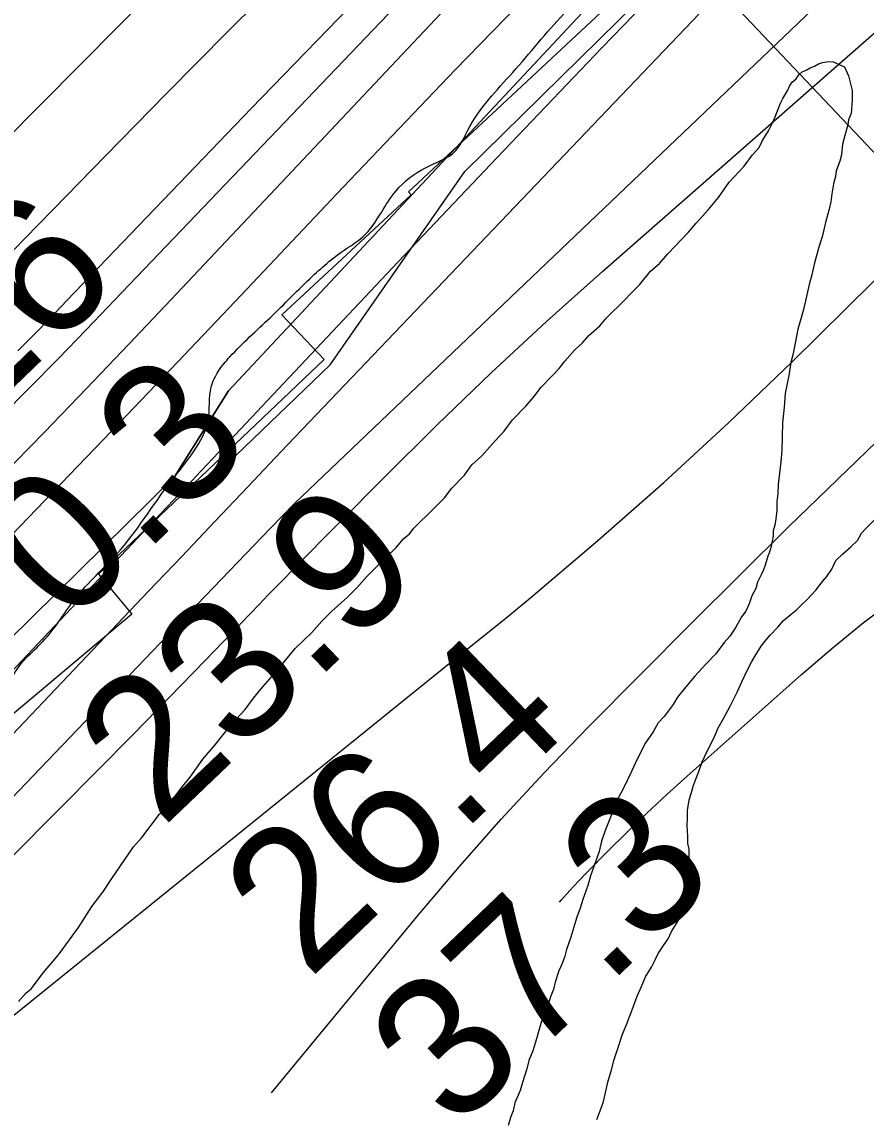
# Model space of a CAD drawing. Extents: x 3424494 to 3462436, y 522220 to 547718.
# Drawn here: x 3452339 to 3452739, y 544612 to 545132 of the extents above; entities that cross this region are included whole.
import ezdxf

# ---------------------------------------------------------------- set-up
doc = ezdxf.new("R2010")
doc.units = 0
for name, color, linetype in [('V-RIVR-EDGE', 7, 'Continuous'), ('V-RIVR-RANG', 7, 'Continuous'), ('V-RRAP-FSHR', 7, 'Continuous'), ('V-RRAP-RVMT', 7, 'Continuous'), ('V-SITE-VEGE', 7, 'Continuous'), ('V-TOPO-DPTH', 7, 'Continuous'), ('V-TOPO-MAJR', 7, 'Continuous'), ('V-TOPO-MINR', 7, 'Continuous'), ('V-TOPO-SHOR', 7, 'Continuous'), ('V-TOPO-WATR', 7, 'Continuous')]:
    doc.layers.add(name, color=color, linetype=linetype)

msp = doc.modelspace()

# ---------------------------------------------------------------- linework, layer by layer
at = {"layer": 'V-RIVR-EDGE'}
msp.add_spline([(3451747.96, 544260.87), (3451764.43, 544271.06), (3451791.53, 544289.64), (3451819.74, 544315.16), (3451836.97, 544333.39), (3451853.45, 544346.51), (3451865.54, 544357.45), (3451883.86, 544373.49), (3451891.92, 544381.88), (3451901.81, 544389.53), (3451915.36, 544400.1), (3451929.29, 544415.41), (3451940.29, 544428.18), (3451954.22, 544444.23), (3451972.91, 544464.66), (3451993.43, 544482.88), (3452012.47, 544495.63), (3452023.82, 544502.91), (3452039.2, 544516.4), (3452050.19, 544526.97), (3452059, 544538.28), (3452067.8, 544552.88), (3452074.77, 544560.54), (3452091.25, 544571.83), (3452115.79, 544592.61), (3452128.24, 544602.81), (3452139.61, 544615.22), (3452154.99, 544628.34), (3452167.45, 544638.54), (3452179.91, 544650.94), (3452198.23, 544669.17), (3452207.76, 544682.31), (3452220.59, 544695.07), (3452238.55, 544714.03), (3452251.01, 544727.53), (3452258.34, 544734.82), (3452278.14, 544758.53), (3452293.17, 544775.68), (3452312.59, 544794.64), (3452329.81, 544810.68), (3452335.32, 544823.09), (3452349.99, 544839.51), (3452364.66, 544859.21), (3452384.08, 544880), (3452409.39, 544913.93), (3452420.76, 544928.89), (3452427.37, 544943.5), (3452428.88, 544959.21), (3452432.18, 544966.52), (3452437.68, 544973.45), (3452456.74, 544992.04), (3452476.89, 545011.73), (3452493.01, 545024.85), (3452500.7, 545030.32), (3452509.5, 545041.99), (3452516.47, 545052.21), (3452530.39, 545063.14), (3452544.67, 545071.15), (3452550.54, 545081.01), (3452571.81, 545108.37), (3452596, 545136.09), (3452616.89, 545156.88), (3452640.71, 545180.58), (3452668.57, 545210.48), (3452708.14, 545250.6), (3452727.19, 545267), (3452748.79, 545279.37), (3452766.73, 545292.12), (3452778.47, 545308.18), (3452791.66, 545319.11), (3452841.45, 545350.79), (3452868.2, 545377.05), (3452890.55, 545399.29), (3452902.64, 545409.13), (3452913.27, 545420.07), (3452931.57, 545429.89), (3452944.76, 545441.19), (3452999.71, 545489.31), (3453027.19, 545515.56), (3453068.96, 545555.67), (3453103.42, 545592.5), (3453125.8, 545625.71), (3453154.38, 545652.33), (3453181.86, 545679.68), (3453207.5, 545702.28), (3453239.38, 545730.71), (3453267.68, 545752.5)], degree=3, dxfattribs=at)
at = {"layer": 'V-RIVR-RANG'}
msp.add_line((3452954.24, 544846.81), (3452349.92, 545486.49), dxfattribs=at)
at = {"layer": 'V-RRAP-FSHR'}
msp.add_lwpolyline([(3452428.35, 544914.96), (3452485.24, 544969.75), (3452549.15, 545061.3), (3452730.64, 545240.07), (3452810.8, 545303.06), (3452936.75, 545406.43), (3453148.55, 545600.95), (3453239.56, 545706.04), (3453463.37, 545878.89), (3453500.79, 545905.69)], dxfattribs=at)
at = {"layer": 'V-RRAP-RVMT'}
for p, q in [((3452618.26, 545141.18), (3452522.44, 545051.71)), ((3452523.72, 545050.33), (3452462.33, 544993.31)), ((3452522.44, 545051.71), (3452523.72, 545050.33)), ((3452462.33, 544993.31), (3452482.37, 544972.27)), ((3452482.37, 544972.27), (3452375.37, 544870.39)), ((3452375.37, 544870.39), (3452391.26, 544851.36)), ((3452391.26, 544851.36), (3452274.63, 544753.66))]:
    msp.add_line(p, q, dxfattribs=at)
at = {"layer": 'V-SITE-VEGE'}
for points in [[(3452498.11, 544864.08), (3452502.84, 544869.41), (3452509.52, 544876.25), (3452516.59, 544883.09), (3452520.14, 544887.28), (3452522.89, 544889.56), (3452524.87, 544892.23), (3452534.29, 544901.34), (3452539.41, 544906.67), (3452542.96, 544911.25), (3452548.87, 544917.33), (3452552.43, 544922.3), (3452557.14, 544926.47), (3452563.44, 544933.71), (3452567.77, 544938.27), (3452571.73, 544943.62), (3452578.02, 544950.08), (3452581.96, 544954.65), (3452585.12, 544958.85), (3452590.63, 544964.56), (3452593.78, 544967.98), (3452596.54, 544971.42), (3452601.27, 544976.74), (3452604.81, 544980.16), (3452607.96, 544983.59), (3452613.06, 544988.14), (3452616.22, 544991.95), (3452624.86, 545000.31), (3452628.01, 545003.74), (3452631.94, 545007.54), (3452637.07, 545014.02), (3452641.39, 545017.81), (3452645.33, 545022.38), (3452655.17, 545032.65), (3452658.71, 545036.85), (3452664.62, 545043.32), (3452669.35, 545049.03), (3452674.5, 545056.29), (3452681.59, 545063.9), (3452685.54, 545069.25), (3452688.69, 545072.67), (3452690.3, 545076.12), (3452693.08, 545080.71), (3452694.68, 545083.78), (3452695.88, 545086.46), (3452698.71, 545093.76), (3452699.91, 545096.06), (3452702.29, 545099.89), (3452703.1, 545101.81), (3452704.29, 545103.71), (3452706.25, 545105.23), (3452707.44, 545107.14), (3452709.01, 545108.66), (3452710.95, 545109.4), (3452712.91, 545110.53), (3452714.85, 545111.27), (3452716.8, 545112.4), (3452718.75, 545113.13), (3452721.46, 545113.48), (3452723.78, 545113.44), (3452729.15, 545111.03), (3452731.01, 545106.74), (3452732.82, 545099.76), (3452732.75, 545095.12), (3452732.25, 545088.94), (3452731.04, 545085.87), (3452730.62, 545083.56), (3452729.79, 545080.1), (3452728.14, 545074.33), (3452727.67, 545069.31), (3452726.85, 545066.23), (3452725.23, 545061.62), (3452724.79, 545058.92), (3452723.96, 545055.46), (3452723.11, 545050.83), (3452722.66, 545046.98), (3452721.83, 545043.51), (3452720.19, 545037.74), (3452718.51, 545030.43), (3452716.88, 545025.43), (3452716.05, 545021.96), (3452714.83, 545018.12), (3452713.57, 545012.34), (3452712.33, 545007.73), (3452709.83, 544996.56), (3452708.59, 544991.94), (3452706.95, 544986.56), (3452705.68, 544980.01), (3452704.83, 544975), (3452703.6, 544970.77), (3452702.72, 544964.6), (3452701.88, 544960.75), (3452701.03, 544956.12), (3452700.53, 544949.56), (3452699.64, 544942.23), (3452699.41, 544929.1), (3452698.94, 544923.69), (3452697.6, 544912.9), (3452697.52, 544908.64), (3452697.07, 544904.79), (3452697, 544900.54)], [(3452697, 544900.54), (3452696.55, 544896.68), (3452696.11, 544893.59), (3452695.29, 544890.9), (3452695.25, 544888.58), (3452694.4, 544883.57), (3452693.58, 544880.88), (3452692.77, 544878.96), (3452691.54, 544874.73), (3452690.73, 544872.43), (3452689.53, 544870.13), (3452687.93, 544866.68), (3452687.1, 544863.6), (3452685.11, 544860.15), (3452683.89, 544856.31), (3452682.28, 544852.86), (3452680.31, 544850.18), (3452677.52, 544845.21)], [(3452337.49, 544667.73), (3452341.04, 544671.92), (3452343.39, 544673.82), (3452349.32, 544681.45), (3452356.42, 544689.83), (3452365.91, 544702.81), (3452372.26, 544712.75), (3452377.4, 544719.62), (3452381.76, 544726.12), (3452392.06, 544741.02), (3452396.01, 544745.59), (3452404.31, 544756.66), (3452408.64, 544761.23), (3452411.79, 544765.04), (3452414.56, 544768.86), (3452418.91, 544774.2), (3452424.84, 544782.6), (3452430.76, 544789.46), (3452438.65, 544799.37), (3452444.95, 544806.22), (3452448.91, 544811.57), (3452453.25, 544816.9), (3452459.95, 544824.52), (3452468.63, 544835.2), (3452476.49, 544842.8), (3452481.22, 544848.13), (3452485.93, 544852.69), (3452493.39, 544859.52), (3452498.11, 544864.08)], [(3452677.52, 544845.21), (3452674.74, 544841), (3452671.98, 544837.96), (3452668.03, 544832.61), (3452663.31, 544827.67), (3452658.19, 544821.96), (3452653.85, 544817.01), (3452649.9, 544812.05), (3452647.91, 544808.6), (3452643.56, 544802.88), (3452640.81, 544799.83), (3452638.42, 544795.62), (3452634.45, 544789.89), (3452632.45, 544785.67), (3452630.85, 544782.61), (3452628.05, 544776.86), (3452624.44, 544769.19), (3452621.65, 544763.82), (3452615.6, 544748.85), (3452613.97, 544743.85), (3452612.72, 544738.85), (3452608.67, 544727.32), (3452607.43, 544722.7), (3452605, 544716.18), (3452603.77, 544711.95), (3452602.15, 544707.72), (3452599.27, 544697.72), (3452597.25, 544692.35), (3452596.43, 544689.27), (3452595.21, 544685.81), (3452593.61, 544682.36), (3452591.97, 544676.97), (3452591.14, 544673.51), (3452589.93, 544670.44), (3452588.29, 544665.44), (3452587.09, 544662.75), (3452585.07, 544657.38), (3452584.24, 544653.91), (3452583.01, 544650.07), (3452581.37, 544644.3), (3452579.36, 544639.69), (3452578.52, 544635.84), (3452576.48, 544629.31), (3452575.25, 544625.46), (3452572.83, 544619.7), (3452572, 544615.85), (3452570.79, 544612.78), (3452569.56, 544608.94)]]:
    msp.add_lwpolyline(points, dxfattribs=at)
at = {"layer": 'V-TOPO-DPTH'}
for points in [[(3449093.9, 542021.38), (3449331.04, 542199.59), (3449457.3, 542301.44), (3450025.56, 542795.56), (3450435.05, 543123.19), (3450672.23, 543320.13), (3451252.5, 543851.68), (3451390.75, 543980.76), (3451645.02, 544201.5), (3451970.96, 544483.36), (3452039.23, 544549.6), (3452411.36, 544916.49), (3452437, 544957.3), (3452710.17, 545249.51), (3452887.72, 545431.27), (3453085.66, 545597.66), (3453466, 545905.53)], [(3453466, 545905.53), (3453085.66, 545597.66), (3452887.72, 545431.27), (3452710.17, 545249.51), (3452437, 544957.3), (3452411.36, 544916.49), (3452039.23, 544549.6), (3451970.96, 544483.36), (3451645.02, 544201.5), (3451390.75, 543980.76), (3451252.5, 543851.68), (3450672.23, 543320.13), (3450435.05, 543123.19), (3450025.56, 542795.56), (3449457.3, 542301.44), (3449331.04, 542199.59), (3449093.9, 542021.38)], [(3451909.42, 544601.64), (3451925.87, 544617.61), (3451942.24, 544633.65), (3452201.19, 544889.08), (3452221.27, 544908.97), (3452241.3, 544928.92), (3452261.24, 544948.96), (3452281.12, 544969.05), (3452300.95, 544989.21), (3452320.75, 545009.39), (3452340.51, 545029.6), (3452360.24, 545049.84), (3452378.6, 545068.7), (3452407.6, 545098.28), (3452436.75, 545127.72), (3452466.1, 545156.94), (3452495.6, 545186.02), (3452778.12, 545462.52), (3452795.03, 545478.73), (3452812.17, 545494.7), (3452829.63, 545510.31), (3452847.32, 545525.67), (3453307.24, 545904.81)], [(3451909.42, 544601.64), (3451925.87, 544617.61), (3451942.24, 544633.65), (3452201.19, 544889.08), (3452221.27, 544908.97), (3452241.3, 544928.92), (3452261.24, 544948.96), (3452281.12, 544969.05), (3452300.95, 544989.21), (3452320.75, 545009.39), (3452340.51, 545029.6), (3452360.24, 545049.84), (3452378.6, 545068.7), (3452407.6, 545098.28), (3452436.75, 545127.72), (3452466.1, 545156.94), (3452495.6, 545186.02), (3452778.12, 545462.52), (3452795.03, 545478.73), (3452812.17, 545494.7), (3452829.63, 545510.31), (3452847.32, 545525.67), (3453307.24, 545904.81)], [(3451976.21, 544562.91), (3452040.02, 544624.95), (3452078.92, 544663.05), (3452117.63, 544701.35), (3452156.05, 544739.93), (3452194.27, 544778.71), (3452329.27, 544916.67), (3452349.55, 544937.52), (3452369.75, 544958.44), (3452389.84, 544979.48), (3452409.84, 545000.59), (3452842.78, 545460.1), (3452843.64, 545460.89), (3452843.8, 545461), (3452843.96, 545461.11), (3453400.22, 545905.23)], [(3453400.22, 545905.23), (3452843.96, 545461.11), (3452843.8, 545461), (3452843.64, 545460.89), (3452842.78, 545460.1), (3452409.84, 545000.59), (3452389.84, 544979.48), (3452369.75, 544958.44), (3452349.55, 544937.52), (3452329.27, 544916.67), (3452194.27, 544778.71), (3452156.05, 544739.93), (3452117.63, 544701.35), (3452078.92, 544663.05), (3452040.02, 544624.95), (3451976.21, 544562.91)], [(3452144.01, 544594.25), (3452171.87, 544623.23), (3452199.63, 544652.3), (3452399.16, 544862.27), (3452414.83, 544878.79), (3452430.5, 544895.32), (3452446.15, 544911.86), (3452461.79, 544928.42), (3452909.26, 545397.12), (3452913.03, 545399.85), (3452915.85, 545401.77), (3452921.16, 545405.29), (3452926.5, 545408.75), (3452931.91, 545412.1), (3453513.59, 545902.38), (3453517.11, 545905.76)], [(3453254.59, 545904.58), (3453240.28, 545892.93), (3452799.12, 545538.09), (3452783.73, 545525.23), (3452768.54, 545512.12), (3452753.49, 545498.86), (3452738.66, 545485.35), (3452724, 545471.67), (3452709.59, 545457.72), (3452695.34, 545443.6), (3452330.18, 545075.19)], [(3453254.59, 545904.58), (3453240.28, 545892.93), (3452799.12, 545538.09), (3452783.73, 545525.23), (3452768.54, 545512.12), (3452753.49, 545498.86), (3452738.66, 545485.35), (3452724, 545471.67), (3452709.59, 545457.72), (3452695.34, 545443.6), (3452330.18, 545075.19)], [(3453340.07, 545904.96), (3452967.9, 545592.73), (3452932.32, 545564.8), (3452897.38, 545536.02), (3452845.31, 545491.57), (3452836.98, 545484.28), (3452828.77, 545476.87), (3452820.75, 545469.26), (3452812.84, 545461.51), (3452655.45, 545303.55), (3452603.21, 545250.81), (3452551.16, 545197.89), (3452499.41, 545144.67), (3452447.85, 545091.26), (3452360.44, 545000.19), (3452352.72, 544992.19), (3452344.97, 544984.21), (3452337.17, 544976.28)], [(3453340.07, 545904.96), (3452967.9, 545592.73), (3452932.32, 545564.8), (3452897.38, 545536.02), (3452845.31, 545491.57), (3452836.98, 545484.28), (3452828.77, 545476.87), (3452820.75, 545469.26), (3452812.84, 545461.51), (3452655.45, 545303.55), (3452603.21, 545250.81), (3452551.16, 545197.89), (3452499.41, 545144.67), (3452447.85, 545091.26), (3452360.44, 545000.19), (3452352.72, 544992.19), (3452344.97, 544984.21), (3452337.17, 544976.28)]]:
    msp.add_lwpolyline(points, dxfattribs=at)
at = {"layer": 'V-TOPO-MAJR'}
msp.add_lwpolyline([(3452078.61, 544454.06), (3452542.51, 544828.65), (3452569.41, 544850.27), (3452580.44, 544859.38), (3452612.21, 544886.34), (3452643.49, 544913.84), (3452674.04, 544942.14), (3452704.1, 544970.99), (3452755.23, 545021.36), (3452810.92, 545075.34), (3452867.19, 545128.7), (3452924.31, 545181.14), (3452982.01, 545232.97), (3453520.57, 545708.93), (3453652.2, 545821.15), (3453757.69, 545906.85)], dxfattribs=at)
at = {"layer": 'V-TOPO-MINR'}
for points in [[(3451909.42, 544601.64), (3451925.87, 544617.61), (3451942.24, 544633.65), (3452201.19, 544889.08), (3452221.27, 544908.97), (3452241.3, 544928.92), (3452261.24, 544948.96), (3452281.12, 544969.05), (3452300.95, 544989.21), (3452320.75, 545009.39), (3452340.51, 545029.6), (3452360.24, 545049.84), (3452378.6, 545068.7), (3452407.6, 545098.28), (3452436.75, 545127.72), (3452466.1, 545156.94), (3452495.6, 545186.02), (3452778.12, 545462.52), (3452795.03, 545478.73), (3452812.17, 545494.7), (3452829.63, 545510.31), (3452847.32, 545525.67), (3453307.24, 545904.81)], [(3451955.15, 544571.09), (3452329.09, 544945.06), (3452342.69, 544958.76), (3452356.22, 544972.51), (3452369.66, 544986.36), (3452383.04, 545000.27), (3452635.32, 545264.36), (3452668.42, 545298.82), (3452701.66, 545333.14), (3452735.1, 545367.27), (3452768.67, 545401.27), (3452828.23, 545461.24), (3452832.17, 545465.11), (3452836.18, 545468.91), (3452840.28, 545472.61), (3452844.45, 545476.23), (3452869.56, 545497.5), (3452886.57, 545511.39), (3452903.9, 545524.84), (3452921.72, 545537.65), (3452939.86, 545550.02), (3453378.53, 545905.14)], [(3451976.21, 544562.91), (3452040.02, 544624.95), (3452078.92, 544663.05), (3452117.63, 544701.35), (3452156.05, 544739.93), (3452194.27, 544778.71), (3452329.27, 544916.67), (3452349.55, 544937.52), (3452369.75, 544958.44), (3452389.84, 544979.48), (3452409.84, 545000.59), (3452842.78, 545460.1), (3452843.64, 545460.89), (3452843.8, 545461), (3452843.96, 545461.11), (3453400.22, 545905.23)], [(3452005.34, 544562.84), (3452218.39, 544772.19), (3452246.62, 544800.13), (3452274.7, 544828.22), (3452302.57, 544856.52), (3452330.29, 544884.96), (3452357.86, 544913.56), (3452385.37, 544942.21), (3452412.78, 544970.96), (3452440.13, 544999.76), (3452491.33, 545053.86), (3452544.5, 545109.5), (3452598.02, 545164.79), (3452652.07, 545219.57), (3452706.47, 545274.01), (3452823.08, 545389.57), (3452846.16, 545411.43), (3452869.86, 545432.56), (3452894.49, 545452.59), (3452919.75, 545471.9), (3453439.32, 545905.41)], [(3452035.17, 544507.09), (3452399.13, 544892.95), (3452407.46, 544901.78), (3452415.78, 544910.61), (3452424.11, 544919.45), (3452432.44, 544928.29), (3452514.69, 545015.58), (3452564.29, 545067.91), (3452614.08, 545120.06), (3452664.18, 545171.92), (3452714.47, 545223.6), (3452875.64, 545388.24), (3452884.99, 545397.3), (3452894.64, 545406.02), (3452904.72, 545414.22), (3452915.11, 545422.08), (3452924.9, 545429.1), (3453483.28, 545898), (3453491.22, 545905.64)], [(3452144.01, 544594.25), (3452171.87, 544623.23), (3452199.63, 544652.3), (3452399.16, 544862.27), (3452414.83, 544878.79), (3452430.5, 544895.32), (3452446.15, 544911.86), (3452461.79, 544928.42), (3452909.26, 545397.12), (3452913.03, 545399.85), (3452915.85, 545401.77), (3452921.16, 545405.29), (3452926.5, 545408.75), (3452931.91, 545412.1), (3453513.59, 545902.38), (3453517.11, 545905.76)], [(3452172.65, 544598.3), (3452218.46, 544644.88), (3452264.13, 544691.61), (3452309.57, 544738.55), (3452354.86, 544785.63), (3452422.24, 544855.99), (3452433.74, 544868), (3452445.25, 544880), (3452456.76, 544891.99), (3452468.28, 544903.98), (3452963.18, 545376.16), (3452987.1, 545394.23), (3453516.16, 545863.17), (3453559.82, 545905.95)], [(3453254.59, 545904.58), (3453240.28, 545892.93), (3452799.12, 545538.09), (3452783.73, 545525.23), (3452768.54, 545512.12), (3452753.49, 545498.86), (3452738.66, 545485.35), (3452724, 545471.67), (3452709.59, 545457.72), (3452695.34, 545443.6), (3452330.18, 545075.19)], [(3452337.17, 544976.28), (3452344.97, 544984.21), (3452352.72, 544992.19), (3452360.44, 545000.19), (3452447.85, 545091.26), (3452499.41, 545144.67), (3452551.16, 545197.89), (3452603.21, 545250.81), (3452655.45, 545303.55), (3452812.84, 545461.51), (3452820.75, 545469.26), (3452828.77, 545476.87), (3452836.98, 545484.28), (3452845.31, 545491.57), (3452897.38, 545536.02), (3452932.32, 545564.8), (3452967.9, 545592.73), (3453340.07, 545904.96)], [(3452457.48, 544624.35), (3452527.19, 544708.88), (3452546.58, 544731.74), (3452566.37, 544754.25), (3452586.77, 544776.2), (3452607.57, 544797.8), (3452656.5, 544847.24), (3452702.5, 544892.82), (3452749.07, 544937.8), (3452796.5, 544981.88), (3452844.5, 545025.35), (3453114.84, 545265.46), (3453187.83, 545327.96), (3453262.26, 545388.62), (3453303.35, 545419.69)], [(3452091.77, 544492.42), (3452357.38, 544759.56), (3452374.61, 544776.96), (3452391.78, 544794.41), (3452408.87, 544811.94), (3452425.91, 544829.52), (3452451.54, 544856.06), (3452455.74, 544860.4), (3452459.94, 544864.73), (3452464.17, 544869.04), (3452468.4, 544873.34), (3452510.29, 544915.79), (3452535.74, 544941.02), (3452561.54, 544965.89), (3452587.87, 544990.19), (3452614.55, 545014.12), (3452958.18, 545315.66)], [(3452594.05, 544714.91), (3452594.88, 544715.89), (3452598.84, 544720.39), (3452602.92, 544724.78), (3452607.08, 544729.1), (3452616.87, 544738.99), (3452626.07, 544748.11), (3452635.38, 544757.11), (3452644.87, 544765.92), (3452654.47, 544774.62), (3452708.53, 544822.63), (3452723.13, 544835.13), (3452738.02, 544847.26), (3452753.34, 544858.85), (3452768.94, 544870.07), (3452785.9, 544881.79)]]:
    msp.add_lwpolyline(points, dxfattribs=at)
at = {"layer": 'V-TOPO-SHOR'}
for points in [[(3452725.06, 544876.93), (3452728.2, 544879.96), (3452732.11, 544883.36), (3452735.25, 544886.4), (3452737.23, 544889.83), (3452739.2, 544892.11), (3452742.34, 544895.15), (3452745.47, 544898.18), (3452748.99, 544900.82), (3452752.1, 544902.69), (3452755.21, 544903.8), (3452759.08, 544905.27), (3452762.18, 544905.99), (3452766.82, 544906.69), (3452770.29, 544907.01), (3452773.76, 544906.57), (3452777.99, 544906.11), (3452781.08, 544906.06), (3452784.51, 544905.89), (3452788.75, 544905.34), (3452790.91, 544904.96), (3452791.6, 544904.79)], [(3452693.94, 544841.52), (3452697.48, 544845.32), (3452700.24, 544848.37), (3452703.77, 544851.4), (3452706.12, 544853.29), (3452708.87, 544855.95), (3452711.23, 544858.23), (3452715.55, 544862.79), (3452718.71, 544866.99), (3452720.68, 544869.28), (3452723.06, 544872.71), (3452725.06, 544876.93)], [(3452611.64, 544611.85), (3452613.66, 544617.23), (3452614.87, 544620.3), (3452615.7, 544623.76), (3452616.96, 544629.54), (3452618.6, 544635.31), (3452619.85, 544640.31), (3452621.88, 544646.46), (3452623.91, 544652.22), (3452625.93, 544657.21), (3452627.95, 544662.58), (3452630.78, 544670.26), (3452632.79, 544674.86), (3452634.8, 544679.47), (3452637.58, 544684.06), (3452639.18, 544687.12), (3452640.79, 544690.57), (3452643.56, 544694.78), (3452645.54, 544697.45), (3452647.14, 544700.9), (3452649.52, 544704.72), (3452651.12, 544707.78), (3452653.54, 544713.93), (3452654.77, 544718.16), (3452655.22, 544721.62), (3452655.72, 544728.57), (3452655.77, 544731.66), (3452655.44, 544734.76), (3452655.52, 544739.78), (3452654.8, 544742.88), (3452654.85, 544745.97), (3452654.55, 544751), (3452654.62, 544754.86), (3452654.68, 544758.34), (3452655.53, 544763.35), (3452656.36, 544766.42), (3452657.58, 544770.27), (3452660.01, 544776.8), (3452661.63, 544781.4), (3452664.04, 544786.39), (3452667.24, 544792.9), (3452669.25, 544797.5), (3452671.64, 544801.71), (3452674.83, 544807.84), (3452676.83, 544811.67), (3452678.42, 544814.74), (3452680.43, 544819.34), (3452682.83, 544824.32), (3452685.23, 544828.92), (3452686.82, 544831.6), (3452689.6, 544836.18), (3452691.97, 544839.23), (3452693.94, 544841.52)]]:
    msp.add_lwpolyline(points, dxfattribs=at)
at = {"layer": 'V-TOPO-WATR'}
msp.add_lwpolyline([(3453466, 545905.53), (3453085.66, 545597.66), (3452887.72, 545431.27), (3452710.17, 545249.51), (3452437, 544957.3), (3452411.36, 544916.49), (3452039.23, 544549.6), (3451970.96, 544483.36), (3451645.02, 544201.5), (3451390.75, 543980.76), (3451252.5, 543851.68), (3450672.23, 543320.13), (3450435.05, 543123.19), (3450025.56, 542795.56), (3449457.3, 542301.44), (3449331.04, 542199.59), (3449093.9, 542021.38)], dxfattribs=at)

# ---------------------------------------------------------------- texts
at = {"layer": 'V-RIVR-RANG'}
for s, rotation, p in [('-26', 44.0384, (3452294.31, 544919.43)), ('0.3', 44.0384, (3452360.8, 544844.62)), ('23.9', 43.7583, (3452405.53, 544749.58)), ('26.4', 43.7583, (3452475.06, 544677.7)), ('37.3', 43.7583, (3452544.39, 544605.64))]:
    msp.add_text(s, height=67, rotation=rotation, dxfattribs=at).set_placement(p)

doc.saveas('drawing.dxf')
